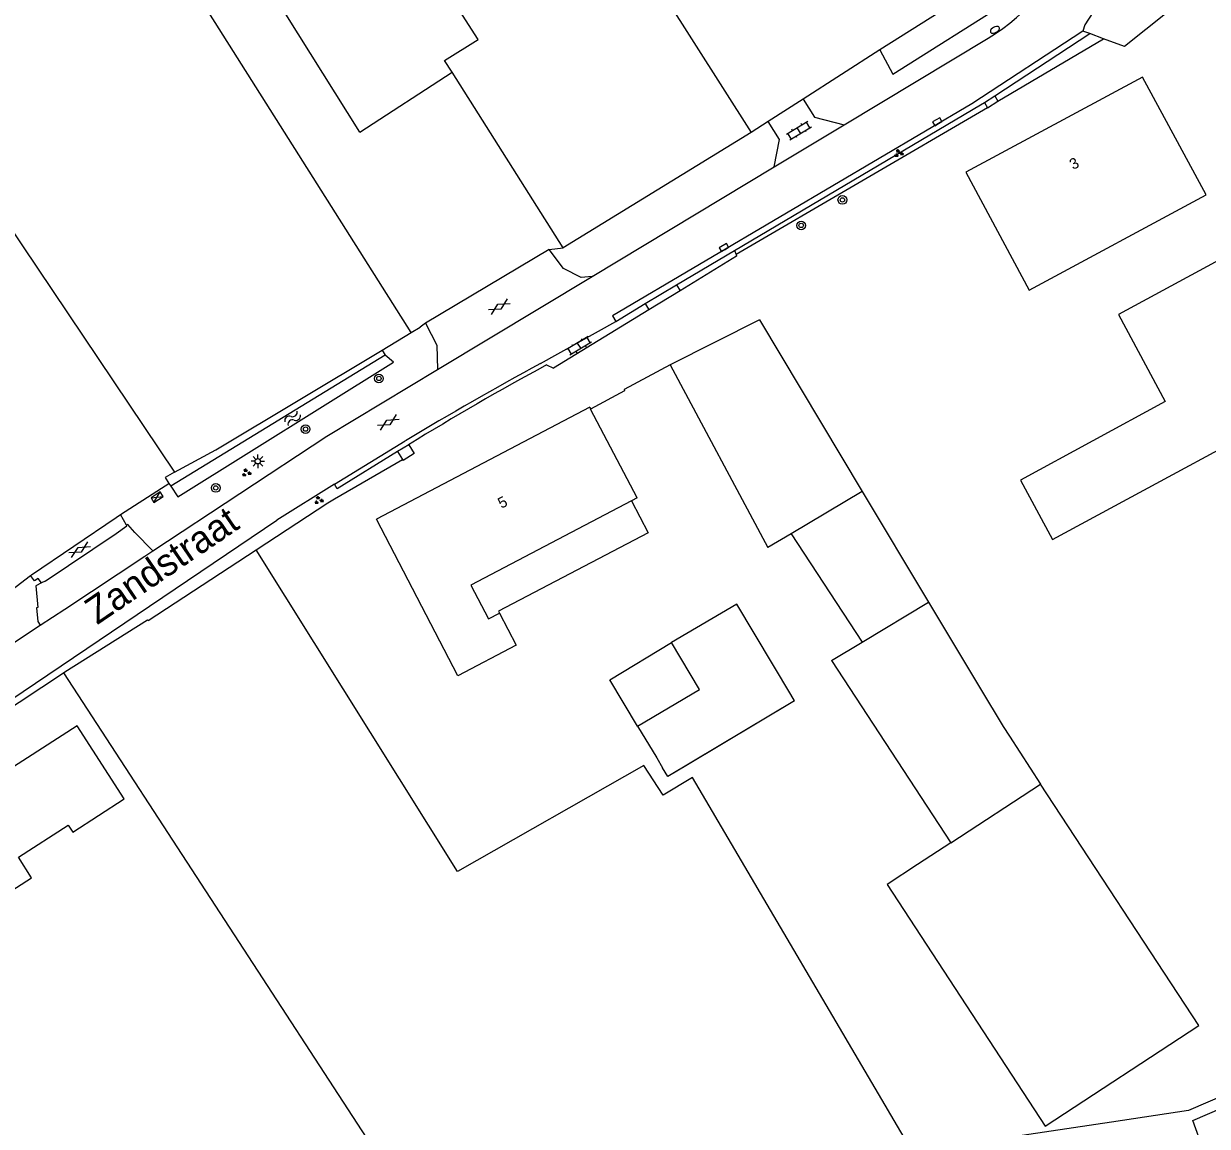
# Model space of a CAD drawing. Extents: x 135999 to 138000, y 396000 to 398501.
# Drawn here: x 137506.5 to 137615.2, y 397229 to 397330.2 of the extents above; entities that cross this region are included whole.
import ezdxf

# ---------------------------------------------------------------- set-up
doc = ezdxf.new("R2010")
doc.units = 0
for name, color, linetype in [('gg-afsc-draadraster', 7, 'Continuous'), ('gg-afsc-erfafscheiding', 7, 'Continuous'), ('gg-afsc-hekwerk', 7, 'Continuous'), ('gg-afsc-lijn draadraster', 7, 'Continuous'), ('gg-afsc-muur', 7, 'Continuous'), ('gg-anno-huisnummerreeks BGT', 7, 'Continuous'), ('gg-anno-openbare ruimte label', 7, 'Continuous'), ('gg-bbg-bijgebouw', 7, 'Continuous'), ('gg-bbg-gedigitaliseerde bebouwing', 7, 'Continuous'), ('gg-bbg-gedigitaliseerde bijgebouw', 7, 'Continuous'), ('gg-bbg-hoofdgebouw', 7, 'Continuous'), ('gg-bbg-luifel en loopbrug', 7, 'Continuous'), ('gg-bbg-tussenscheiding', 7, 'Continuous'), ('gg-knt-bronhoudergrens', 7, 'Continuous'), ('gg-knt-verharding', 7, 'Continuous'), ('gg-knt-verharding nz', 7, 'Continuous'), ('gg-kntw-bovenkant insteek waterloop', 7, 'Continuous'), ('gt-grn-groengrens', 7, 'Continuous'), ('gt-grn-vlakafsluiter', 7, 'Continuous'), ('gt-grn-weggrens', 7, 'Continuous'), ('gt-symb-boom', 7, 'Continuous'), ('gt-symb-brandkraan', 7, 'Continuous'), ('gt-symb-elektrakast', 7, 'Continuous'), ('gt-symb-gesloten verharding', 7, 'Continuous'), ('gt-symb-groenvak', 7, 'Continuous'), ('gt-symb-klinker verharding', 7, 'Continuous'), ('gt-symb-kolk', 7, 'Continuous'), ('gt-symb-lichtmast', 7, 'Continuous'), ('gt-symb-watersymbool', 7, 'Continuous'), ('gx-grn-BAG pand plantopografie verbouwing', 7, 'Continuous'), ('gx-grn-maaiveld', 7, 'Continuous')]:
    doc.layers.add(name, color=color, linetype=linetype)

# ---------------------------------------------------------------- blocks, each defined once
blk = doc.blocks.new('gt0-BR')
at = {"layer": 'gt-symb-brandkraan'}
for centre, radius, start, end in [((-0.24, 0), 0.206, 107.5669, 252.4331), ((0.6, -2.66), 3, 106.892, 107.5669), ((0, -0.69), 0.938, 73.108, 106.892), ((-0.6, -2.66), 3, 72.4331, 73.108), ((0.24, 0), 0.206, 287.567, 72.4331), ((0.6, 2.66), 3, 252.4331, 253.108), ((0, 0.69), 0.938, 253.108, 286.8921), ((-0.6, 2.66), 3, 286.8921, 287.567)]:
    blk.add_arc(centre, radius, start, end, dxfattribs=at)
blk = doc.blocks.new('gt0-KL1')
at = {"layer": 'gt-symb-klinker verharding'}
for p, q in [((-1.15, 0.3), (1.15, 0.3)), ((-1, -0.3), (-1, 0.3)), ((-0.5, 0.3), (-0.5, 0.45)), ((0, -0.3), (0, 0.3)), ((0.5, 0.3), (0.5, 0.45)), ((1, -0.3), (1, 0.3)), ((-1.15, -0.3), (1.15, -0.3)), ((-0.5, -0.45), (-0.5, -0.3)), ((0.5, -0.45), (0.5, -0.3))]:
    blk.add_line(p, q, dxfattribs=at)
blk = doc.blocks.new('gt0-GESVH1')
at = {"layer": 'gt-symb-gesloten verharding'}
for p, q in [((-0.99, -0.26), (0.01, 0.24)), ((0.01, -0.26), (-0.99, 0.24)), ((0.01, 0.24), (1.01, -0.26)), ((1.01, 0.24), (0.01, -0.26))]:
    blk.add_line(p, q, dxfattribs=at)
blk = doc.blocks.new('gt0-KOLK')
at = {"layer": 'gt-symb-kolk'}
blk.add_lwpolyline([(0, 0), (0.38, 0), (0.38, 0.4), (-0.38, 0.4), (-0.38, 0), (0, 0)], dxfattribs=at)
blk = doc.blocks.new('gt0-BOOM')
at = {"layer": 'gt-symb-boom'}
for radius in [0.4, 0.2]:
    blk.add_circle((0, 0), radius, dxfattribs=at)
blk = doc.blocks.new('gt0-GRVAK')
at = {"layer": 'gt-symb-groenvak'}
for p, q in [((-0.11, 0.19), (-0.23, 0.24)), ((-0.18, 0.15), (0.09, 0.15)), ((-0.09, 0.21), (-0.16, 0.32)), ((-0.05, 0.21), (-0.05, 0.39)), ((0, 0.21), (0.06, 0.32)), ((0.02, 0.19), (0.13, 0.24)), ((0.26, -0.05), (0.2, 0.06)), ((0.3, -0.05), (0.3, 0.13)), ((0.35, -0.05), (0.41, 0.06)), ((-0.24, -0.23), (-0.36, -0.18)), ((-0.32, -0.26), (-0.05, -0.26)), ((-0.23, -0.21), (-0.29, -0.1)), ((-0.18, -0.2), (-0.18, -0.02)), ((-0.14, -0.21), (-0.07, -0.1)), ((-0.12, -0.23), (0, -0.18)), ((0.24, -0.07), (0.12, -0.02)), ((0.17, -0.11), (0.44, -0.11)), ((0.37, -0.07), (0.49, -0.02))]:
    blk.add_line(p, q, dxfattribs=at)
blk = doc.blocks.new('gt0-WA')
at = {"layer": 'gt-symb-watersymbool'}
for centre, start, end in [((-0.32, 0.02), 28.0725, 151.9275), ((0.43, 0.42), 208.0725, 331.9275), ((-0.32, -0.43), 28.0725, 151.9275), ((0.43, -0.03), 208.0725, 331.9275)]:
    blk.add_arc(centre, 0.425, start, end, dxfattribs=at)
blk = doc.blocks.new('gt0-LMAST')
at = {"layer": 'gt-symb-lichtmast'}
for p, q in [((-0.18, 0.17), (-0.45, 0.44)), ((-0.01, 0.25), (-0.01, 0.62)), ((0.17, 0.17), (0.44, 0.44)), ((-0.26, 0), (-0.63, 0)), ((-0.18, -0.18), (-0.45, -0.45)), ((-0.01, -0.25), (-0.01, -0.63)), ((0.44, -0.45), (0.17, -0.18)), ((0.24, 0), (0.62, 0))]:
    blk.add_line(p, q, dxfattribs=at)
blk.add_circle((-0.01, 0), 0.25, dxfattribs=at)
blk = doc.blocks.new('gt0-EKAST')
at = {"layer": 'gt-symb-elektrakast'}
for p, q in [((-0.5, -0.25), (0.5, 0.25)), ((-0.5, 0.25), (0.5, -0.25))]:
    blk.add_line(p, q, dxfattribs=at)
blk.add_lwpolyline([(0.5, 0.25), (-0.5, 0.25), (-0.5, -0.25), (0.5, -0.25)], close=True, dxfattribs=at)

msp = doc.modelspace()

# ---------------------------------------------------------------- linework, layer by layer
at = {"layer": 'gg-afsc-draadraster'}
for p, q in [((137539.43, 397300.23), (137542.1, 397301.84)), ((137542.1, 397301.84), (137542.92, 397302.33))]:
    msp.add_line(p, q, dxfattribs=at)
msp.add_lwpolyline([(137520.37, 397289.01), (137524.15, 397291.08), (137539.43, 397300.23)], dxfattribs=at)
at = {"layer": 'gg-afsc-erfafscheiding'}
for p, q in [((137560.08, 397340.98), (137573.28, 397320.21)), ((137556.05, 397309.61), (137545.84, 397325.73)), ((137573.28, 397320.21), (137556.05, 397309.61)), ((137519.16, 397287.54), (137519.86, 397287.99)), ((137515.4, 397285.13), (137519.16, 397287.54)), ((137515, 397284.87), (137515.4, 397285.13)), ((137490.61, 397267.02), (137507.16, 397279.53)), ((137507.16, 397279.53), (137507.24, 397279.59))]:
    msp.add_line(p, q, dxfattribs=at)
at = {"layer": 'gg-afsc-hekwerk'}
for p, q in [((137561.68, 397296.49), (137558.56, 397294.81)), ((137507.24, 397279.59), (137515, 397284.87))]:
    msp.add_line(p, q, dxfattribs=at)
at = {"layer": 'gg-afsc-lijn draadraster'}
msp.add_line((137539.43, 397300.23), (137542.1, 397301.84), dxfattribs=at)
msp.add_lwpolyline([(137520.37, 397289.01), (137524.15, 397291.08), (137539.43, 397300.23)], dxfattribs=at)
at = {"layer": 'gg-afsc-muur'}
msp.add_lwpolyline([(137565.85, 397298.87), (137561.62, 397296.6), (137561.68, 397296.49)], dxfattribs=at)
at = {"layer": 'gg-bbg-bijgebouw'}
for p, q in [((137574.05, 397303), (137565.85, 397298.87)), ((137565.85, 397298.87), (137574.82, 397282.09))]:
    msp.add_line(p, q, dxfattribs=at)
at = {"layer": 'gg-bbg-gedigitaliseerde bebouwing'}
for q in [(137558.56, 397294.81), (137562.3, 397286.38)]:
    msp.add_line((137562.83, 397286.66), q, dxfattribs=at)
for points in [[(137537.37, 397320.22), (137521.52, 397345.54), (137546.34, 397361.07)], [(137562.3, 397286.38), (137547.56, 397278.66), (137549.18, 397275.56), (137550.18, 397276.08)], [(137550.18, 397276.08), (137551.72, 397273.15), (137546.37, 397270.31)]]:
    msp.add_lwpolyline(points, dxfattribs=at)
at = {"layer": 'gg-bbg-gedigitaliseerde bijgebouw'}
for p, q in [((137574.05, 397303), (137583.48, 397287.26)), ((137598, 397288.3), (137600.96, 397282.84)), ((137583.48, 397287.26), (137576.97, 397283.37)), ((137576.97, 397283.37), (137574.82, 397282.09)), ((137583.48, 397273.42), (137589.58, 397277.08)), ((137580.67, 397271.74), (137583.48, 397273.42)), ((137580.67, 397271.74), (137591.62, 397255)), ((137577.27, 397268.03), (137576.92, 397268.61)), ((137562.85, 397265.71), (137564.62, 397262.78)), ((137564.62, 397262.78), (137565.16, 397261.88)), ((137591.62, 397255), (137588.57, 397253.01))]:
    msp.add_line(p, q, dxfattribs=at)
for points in [[(137600.96, 397282.84), (137627.22, 397297.04), (137619.94, 397310.5), (137606.99, 397303.48)], [(137606.99, 397303.48), (137611.3, 397295.5), (137598, 397288.3)], [(137576.92, 397268.61), (137571.97, 397276.9), (137565.99, 397273.37)], [(137589.58, 397277.08), (137594.34, 397269.12), (137596.41, 397265.67), (137597, 397264.77), (137599.86, 397260.39)], [(137600.27, 397228.99), (137614.37, 397238.22), (137599.86, 397260.39)], [(137588.57, 397253.01), (137585.76, 397251.17), (137600.27, 397228.99)]]:
    msp.add_lwpolyline(points, dxfattribs=at)
at = {"layer": 'gg-bbg-hoofdgebouw'}
for p, q in [((137537.37, 397320.22), (137545.84, 397325.73)), ((137558.47, 397294.98), (137538.89, 397284.71)), ((137558.47, 397294.98), (137558.56, 397294.81)), ((137546.37, 397270.31), (137538.89, 397284.71))]:
    msp.add_line(p, q, dxfattribs=at)
for points in [[(137545.84, 397325.73), (137545.14, 397326.82), (137548.23, 397328.75), (137540.55, 397340.7)], [(137592.99, 397316.55), (137598.82, 397305.74), (137615.04, 397314.47), (137609.22, 397325.29), (137592.99, 397316.55)], [(137495.5, 397255.48), (137499.81, 397248.76), (137502.27, 397250.34), (137503.07, 397249.1), (137507.25, 397251.78), (137506.04, 397253.68), (137510.61, 397256.62), (137511.02, 397255.98), (137515.76, 397259.02), (137511.44, 397265.74), (137495.5, 397255.48)]]:
    msp.add_lwpolyline(points, dxfattribs=at)
at = {"layer": 'gg-bbg-luifel en loopbrug'}
for p, q in [((137583.48, 397287.26), (137589.58, 397277.08)), ((137576.97, 397283.37), (137583.48, 397273.42))]:
    msp.add_line(p, q, dxfattribs=at)
for points in [[(137562.3, 397286.38), (137563.83, 397283.46), (137550.09, 397276.25), (137550.18, 397276.08)], [(137562.85, 397265.71), (137560.31, 397269.96), (137565.99, 397273.37)], [(137562.85, 397265.71), (137568.54, 397269.06), (137565.99, 397273.37)]]:
    msp.add_lwpolyline(points, dxfattribs=at)
at = {"layer": 'gg-bbg-tussenscheiding'}
msp.add_line((137591.62, 397255), (137599.86, 397260.39), dxfattribs=at)
at = {"layer": 'gg-knt-bronhoudergrens'}
msp.add_line((137510.18, 397270.59), (137547.74, 397212.94), dxfattribs=at)
for points in [[(137542.1, 397301.84), (137485.61, 397391.17), (137516.96, 397407.71)], [(137377.21, 397312.34), (137470.76, 397364.09), (137489.98, 397334.29), (137504.98, 397311.93), (137520.37, 397289.01)]]:
    msp.add_lwpolyline(points, dxfattribs=at)
at = {"layer": 'gg-knt-verharding'}
for p, q in [((137595.64, 397323.58), (137604.38, 397329.28)), ((137604.38, 397329.28), (137603.74, 397329.52)), ((137605.64, 397328.81), (137604.38, 397329.28)), ((137581.83, 397320.92), (137595.04, 397328.87)), ((137595.64, 397323.58), (137595.93, 397323.08)), ((137594.71, 397322.95), (137594.97, 397322.47)), ((137575.41, 397317.05), (137581.83, 397320.92)), ((137558.69, 397306.99), (137575.41, 397317.05)), ((137554.75, 397309.45), (137543.39, 397302.7)), ((137571.76, 397309.38), (137571.9, 397308.99)), ((137571.9, 397308.99), (137571.95, 397308.84)), ((137544.5, 397298.44), (137558.69, 397306.99)), ((137563.57, 397304.51), (137566.45, 397306.22)), ((137566.45, 397306.22), (137566.76, 397305.68)), ((137563.57, 397304.51), (137563.91, 397303.93)), ((137553.96, 397299.01), (137560.86, 397302.84)), ((137554.52, 397298.86), (137555.15, 397298.57)), ((137535.05, 397287.93), (137541.55, 397291.91)), ((137540.83, 397290.93), (137541.29, 397290.18)), ((137541.86, 397291.54), (137542.36, 397290.72)), ((137541.29, 397290.18), (137541.34, 397290.09)), ((137535.05, 397287.93), (137529.76, 397284.62)), ((137503.48, 397266.87), (137529.76, 397284.62)), ((137515.97, 397284.16), (137515.4, 397285.13)), ((137508.48, 397279.02), (137515, 397283.39)), ((137510.3, 397276.45), (137517.63, 397281.3)), ((137517.63, 397281.3), (137518.38, 397281.79)), ((137508.48, 397279.02), (137508.15, 397278.85)), ((137508.04, 397274.97), (137510.3, 397276.45)), ((137491.47, 397264.02), (137508.04, 397274.97))]:
    msp.add_line(p, q, dxfattribs=at)
for points in [[(137608.05, 397336.97), (137607.44, 397335.55), (137603.92, 397330.08), (137603.74, 397329.52)], [(137612.68, 397333.58), (137613.58, 397332.93), (137607.55, 397328.1), (137605.64, 397328.81)], [(137603.74, 397329.52), (137593.53, 397322.82), (137576.54, 397312.81), (137560.57, 397303.36), (137560.86, 397302.84)], [(137571.76, 397309.38), (137594.35, 397322.75), (137594.71, 397322.95)], [(137578.05, 397323.27), (137579.09, 397321.61), (137581.83, 397320.92)], [(137575.41, 397317.05), (137575.9, 397319.55), (137574.84, 397321.21)], [(137558.69, 397306.99), (137557.7, 397306.89), (137556.06, 397307.71), (137554.75, 397309.45)], [(137543.39, 397302.7), (137544.43, 397300.67), (137544.5, 397298.44)], [(137518.38, 397281.79), (137534.34, 397292.33), (137544.5, 397298.44)], [(137540.83, 397290.93), (137535.29, 397287.5), (137535.05, 397287.93)], [(137515, 397283.39), (137516, 397284.1), (137515.97, 397284.16)], [(137518.38, 397281.79), (137516.72, 397283.48), (137516.09, 397284.23), (137515.97, 397284.16)], [(137508.15, 397278.85), (137507.84, 397279.27), (137507.51, 397279.05), (137507.16, 397279.53)], [(137508.15, 397278.85), (137507.64, 397278.59), (137507.81, 397276.59), (137507.7, 397276.56), (137507.81, 397275.32), (137508.04, 397274.97)]]:
    msp.add_lwpolyline(points, dxfattribs=at)
for centre, radius, start, end in [((137585.17, 397345.26), 19.13, 301.049, 339.6266), ((137734.14, 396969.58), 375.48, 118.6775, 120.858), ((137671.95, 397081.12), 247.39, 118.3402, 121.727)]:
    msp.add_arc(centre, radius, start, end, dxfattribs=at)
at = {"layer": 'gg-knt-verharding nz'}
for p, q in [((137594.71, 397322.95), (137595.64, 397323.58)), ((137566.45, 397306.22), (137571.76, 397309.38)), ((137560.86, 397302.84), (137563.57, 397304.51)), ((137541.86, 397291.54), (137540.83, 397290.93))]:
    msp.add_line(p, q, dxfattribs=at)
at = {"layer": 'gg-kntw-bovenkant insteek waterloop'}
for p, q in [((137595.27, 397334.24), (137585.09, 397327.79)), ((137539.7, 397299.77), (137520.03, 397287.72))]:
    msp.add_line(p, q, dxfattribs=at)
for points in [[(137585.09, 397327.79), (137586.28, 397325.57), (137596.98, 397332.3)], [(137520.03, 397287.72), (137520.67, 397286.74), (137540.46, 397299.12), (137539.7, 397299.77)], [(137613.83, 397229.51), (137647.27, 397243.94), (137655.08, 397249.25)], [(137655.9, 397246.33), (137648.72, 397241.29), (137614.78, 397226.86), (137613.83, 397229.51)]]:
    msp.add_lwpolyline(points, dxfattribs=at)
at = {"layer": 'gt-grn-groengrens'}
for p, q in [((137595.93, 397323.08), (137605.64, 397328.81)), ((137585.09, 397327.79), (137578.05, 397323.27)), ((137594.97, 397322.47), (137571.9, 397308.99)), ((137574.84, 397321.21), (137573.28, 397320.21)), ((137554.75, 397309.45), (137556.05, 397309.61)), ((137543.39, 397302.7), (137542.92, 397302.33)), ((137539.43, 397300.23), (137539.7, 397299.77)), ((137535.04, 397286.57), (137541.29, 397290.18)), ((137519.86, 397287.99), (137520.03, 397287.72)), ((137534.45, 397286.19), (137535.04, 397286.57)), ((137527.85, 397281.88), (137534.45, 397286.19)), ((137517.94, 397275.41), (137527.85, 397281.88)), ((137503.8, 397266.4), (137510.18, 397270.59))]:
    msp.add_line(p, q, dxfattribs=at)
for points in [[(137520.37, 397289.01), (137519.5, 397288.54), (137519.86, 397287.99)], [(137510.18, 397270.59), (137510.31, 397270.68), (137517.9, 397275.47), (137517.94, 397275.41)], [(137653.6, 397249.45), (137646.71, 397244.77), (137613.43, 397230.43), (137606.37, 397229.36)], [(137606.37, 397229.36), (137596.74, 397227.91), (137569, 397221.42), (137547.74, 397212.94)]]:
    msp.add_lwpolyline(points, dxfattribs=at)
at = {"layer": 'gt-grn-vlakafsluiter'}
for p, q in [((137594.97, 397322.47), (137595.93, 397323.08)), ((137571.95, 397308.84), (137566.76, 397305.68)), ((137566.76, 397305.68), (137563.91, 397303.93)), ((137563.91, 397303.93), (137555.15, 397298.57)), ((137542.36, 397290.72), (137541.34, 397290.09))]:
    msp.add_line(p, q, dxfattribs=at)
at = {"layer": 'gt-grn-weggrens'}
msp.add_line((137578.05, 397323.27), (137574.84, 397321.21), dxfattribs=at)
at = {"layer": 'gx-grn-BAG pand plantopografie verbouwing'}
msp.add_line((137577.27, 397268.03), (137565.65, 397261.08), dxfattribs=at)
at = {"layer": 'gx-grn-maaiveld'}
msp.add_line((137565.65, 397261.08), (137565.16, 397261.88), dxfattribs=at)
for points in [[(137547.74, 397212.94), (137553.35, 397215.54), (137562.56, 397219.82), (137576.85, 397224.32), (137585.05, 397226.22), (137587.96, 397226.89), (137567.9, 397261), (137565.22, 397259.38), (137563.44, 397262.1), (137546.35, 397252.36), (137527.85, 397281.88)], [(137577.27, 397268.03), (137567.28, 397262.05), (137565.65, 397261.08)]]:
    msp.add_lwpolyline(points, dxfattribs=at)

# ---------------------------------------------------------------- block references
at = {"layer": 'gt-symb-boom'}
for p in [(137581.66, 397314.01), (137577.88, 397311.67), (137539.13, 397297.62), (137532.4, 397292.97), (137524.15, 397287.57)]:
    msp.add_blockref('gt0-BOOM', p, dxfattribs=at)
at = {"layer": 'gt-symb-brandkraan', "rotation": 28.281361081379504}
msp.add_blockref('gt0-BR', (137595.66, 397329.63), dxfattribs=at)
at = {"layer": 'gt-symb-elektrakast', "rotation": 32.519466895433}
msp.add_blockref('gt0-EKAST', (137518.77, 397286.72), dxfattribs=at)
at = {"layer": 'gt-symb-gesloten verharding'}
for p, rotation in [((137550.19, 397304.21), -149.2818093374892), ((137540, 397293.59), -148.99693247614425), ((137511.67, 397281.9), -149.28180933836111)]:
    msp.add_blockref('gt0-GESVH1', p, dxfattribs=dict(at, rotation=rotation))
at = {"layer": 'gt-symb-groenvak'}
for p in [(137586.82, 397318.29), (137526.95, 397288.96), (137533.59, 397286.44)]:
    msp.add_blockref('gt0-GRVAK', p, dxfattribs=at)
at = {"layer": 'gt-symb-klinker verharding'}
for p, rotation in [((137577.68, 397320.38), 31.33720572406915), ((137557.49, 397300.62), -149.20328608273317)]:
    msp.add_blockref('gt0-KL1', p, dxfattribs=dict(at, rotation=rotation))
at = {"layer": 'gt-symb-kolk'}
for p, rotation in [((137590.47, 397321.02), 30.505643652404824), ((137570.89, 397309.47), 30.624699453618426)]:
    msp.add_blockref('gt0-KOLK', p, dxfattribs=dict(at, rotation=rotation))
at = {"layer": 'gt-symb-lichtmast'}
msp.add_blockref('gt0-LMAST', (137528.02, 397290.02), dxfattribs=at)
at = {"layer": 'gt-symb-watersymbool', "rotation": -139.13759358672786}
msp.add_blockref('gt0-WA', (137531.25, 397294), dxfattribs=at)

# ---------------------------------------------------------------- texts
at = {"layer": 'gg-anno-huisnummerreeks BGT'}
for s, rotation, p in [('3', 28.3, (137602.84, 397316.75)), ('5', 27.6, (137550.37, 397285.65))]:
    msp.add_text(s, height=1, rotation=rotation, dxfattribs=at).set_placement(p)
at = {"layer": 'gg-anno-openbare ruimte label'}
msp.add_text('Zandstraat', height=2.5, rotation=34.2, dxfattribs=at).set_placement((137513.26, 397274.96))

doc.saveas('drawing.dxf')
